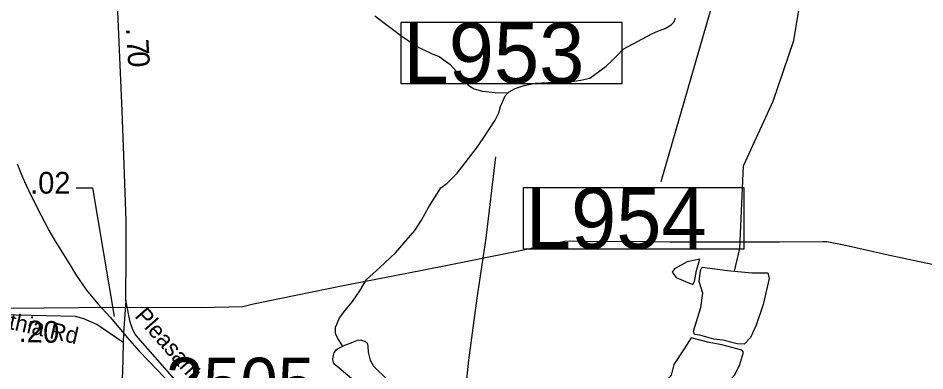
# Model space of a CAD drawing. Extents: x 1662474 to 1856135, y 779280 to 917889.
# Drawn here: x 1769369 to 1774586, y 812561 to 814593 of the extents above; entities that cross this region are included whole.
import ezdxf

# ---------------------------------------------------------------- set-up
doc = ezdxf.new("R2010")
doc.units = 0
for name, color, linetype in [('Cogo Default Point CELL', 7, 'Continuous'), ('Exist Hydrographic Misc Water Feature', 7, 'Continuous'), ('Exist Hydrographic Pond Under 1500 Sq Ft', 7, 'Continuous'), ('Exist Railroad Mainline', 7, 'Continuous'), ('Exist Road Non-System Type 51', 7, 'Continuous'), ('Exist Road Primary Interstate Structure Cantilever Sign Number Label', 7, 'Continuous'), ('Exist Road Secondary Mileage Tenths English Label', 7, 'Continuous'), ('Exist Road Secondary Type 51 Attributed', 7, 'Continuous'), ('Exist Road Secondary Type 51 Label', 7, 'Continuous'), ('Exist Utilities Electrical Transmission Line', 7, 'Continuous'), ('Prop DGN Element Guardrail', 7, 'Continuous')]:
    doc.layers.add(name, color=color, linetype=linetype)

msp = doc.modelspace()

# ---------------------------------------------------------------- linework, layer by layer
at = {"layer": 'Exist Hydrographic Misc Water Feature'}
for points in [[(1773491, 813134.9), (1773521.3, 813265.9), (1773542.4, 813741.4), (1773712.4, 814115.4), (1773831.3, 814464.2), (1773875.4, 814732.4), (1774035.4, 814945.8), (1774214.4, 815395.1), (1774332.3, 815537.1), (1774377.4, 815969.4), (1774656.3, 816492.2), (1774692.4, 816757.3), (1774742, 816807.4)], [(1771420.8, 814605.4), (1771476.3, 814562.9), (1771530, 814522.5), (1771571.9, 814492.1), (1771635.6, 814447.7), (1771667.4, 814427.4), (1771695.3, 814413.2), (1771751.1, 814386.6), (1771790.9, 814372.3), (1771852.6, 814327.7), (1771910, 814263.3), (1771957.6, 814206.9), (1771993.5, 814184.6), (1772041.4, 814172.2), (1772113.2, 814163.7), (1772189.3, 814163)], [(1772189.3, 814163), (1772195.2, 814168.9), (1772229.5, 814186.6), (1772279.7, 814204.3), (1772343.9, 814217.8), (1772568, 814229.9), (1772606.2, 814235.6), (1772658.2, 814247.2), (1772752.8, 814316.4), (1772785, 814346.2), (1772817.4, 814379.9), (1772849.6, 814413.7), (1773014.4, 814502.2), (1773054.4, 814519.9), (1773092.5, 814533.6), (1773126.8, 814553.4), (1773140.9, 814569.2), (1773151, 814593.2)], [(1771236.3, 812704.6), (1771207.5, 812750.7), (1771195.6, 812776.8), (1771195.8, 812812.8), (1771204.2, 812834.8), (1771218.4, 812866.6), (1771248.7, 812906.4), (1771293.2, 812960), (1771335.9, 813021.8), (1771374.2, 813087.4), (1771450.9, 813156.8), (1771539.5, 813240.2), (1771650.6, 813369.2), (1771689.2, 813428.9), (1771731.8, 813506.6), (1771800.7, 813616.1), (1771837, 813641.7), (1771895.4, 813699.3), (1772006.6, 813844.4), (1772045.1, 813900.1), (1772081.6, 813955.8), (1772114, 814005.6), (1772134.3, 814047.4), (1772144.6, 814083.3), (1772171.2, 814145.1), (1772189.3, 814163)]]:
    msp.add_lwpolyline(points, dxfattribs=at)
at = {"layer": 'Exist Hydrographic Pond Under 1500 Sq Ft'}
for points in [[(1773261.5, 813075.8), (1773271.4, 813138.8), (1773291.3, 813205), (1773218.4, 813188.5), (1773145.4, 813148.7), (1773132.1, 813128.8), (1773155.3, 813099), (1773208.4, 813075.8), (1773251.5, 813059.2), (1773261.5, 813075.8)], [(1773370.9, 812744.3), (1773291.3, 812767.5), (1773261.5, 812770.8), (1773254.8, 812790.7), (1773298, 812926.6), (1773307.9, 813009.5), (1773288, 813075.8), (1773294.6, 813138.8), (1773304.6, 813158.6), (1773450.5, 813138.8), (1773589.8, 813125.5), (1773682.7, 813125.5), (1773689.3, 813092.3), (1773656.1, 812943.2), (1773616.3, 812823.8), (1773583.2, 812754.2), (1773546.7, 812714.5), (1773506.9, 812717.8), (1773424, 812737.7), (1773370.9, 812744.3)], [(1771279.5, 812721.5), (1771305.3, 812731.3), (1771321.5, 812737.1), (1771341.6, 812739), (1771351.4, 812736.8), (1771363.5, 812732.8), (1771375.4, 812724.7), (1771379.3, 812714.6), (1771381.2, 812702.6), (1771382.8, 812668.6), (1771394.5, 812622.5), (1771414.2, 812588.3), (1771495.6, 812507.6)], [(1773344.4, 812724.4), (1773241.6, 812750.9), (1773201.8, 812687.9), (1773142.1, 812598.4), (1773125.5, 812535.5), (1773082.4, 812482.4), (1773042.6, 812452.6), (1772989.5, 812386.3), (1772996.2, 812376.3), (1773115.5, 812369.7), (1773218.4, 812363.1), (1773281.4, 812343.2), (1773294.6, 812343.2), (1773407.4, 812446), (1773490.3, 812535.5), (1773520.2, 812591.8), (1773543.4, 812668), (1773533.4, 812681.3), (1773417.3, 812711.1), (1773344.4, 812724.4)], [(1771311.4, 812495.2), (1771204.2, 812586.1), (1771192.3, 812596.2), (1771184.3, 812608.2), (1771180.6, 812630.3), (1771182.7, 812650.3), (1771187, 812664.3), (1771199.1, 812682.1), (1771207.1, 812688), (1771249.3, 812709.7), (1771279.5, 812721.5)]]:
    msp.add_lwpolyline(points, dxfattribs=at)
at = {"layer": 'Exist Railroad Mainline'}
msp.add_lwpolyline([(1769364.5, 813753.8), (1769394.9, 813677.4), (1769437.4, 813584.7), (1769500, 813459.5), (1769548.5, 813368.4), (1769582.6, 813308.6), (1769663.3, 813178.8), (1769699.4, 813117.9), (1769762.1, 813026.8), (1769827.6, 812947.1), (1769898.8, 812870.3), (1769999, 812750.8), (1770065, 812675.2), (1770170.4, 812565.7), (1770269.3, 812461.1)], dxfattribs=at)
at = {"layer": 'Exist Road Non-System Type 51'}
msp.add_lwpolyline([(1772115.6, 813793.7), (1772060.2, 813325.4), (1772008.9, 812979.2), (1771960.2, 812622.5), (1771945.4, 812476.4), (1771933.8, 812403.4), (1771922.8, 812364.2), (1771904.6, 812329.7), (1771895.6, 812305.8), (1771877.1, 812237.8), (1771828.5, 812002.6), (1771735.6, 811563.2), (1771703.4, 811362.8), (1771631.6, 811323.6)], dxfattribs=at)
at = {"layer": 'Exist Road Primary Interstate Structure Cantilever Sign Number Label'}
msp.add_line((1774441, 818415.8), (1773066.9, 813649.1), dxfattribs=at)
for points in [[(1771573.6, 814569.8), (1772841.6, 814569.8), (1772841.6, 814214.8), (1771573.6, 814214.8)], [(1772277.2, 813617.1), (1773545.2, 813617.1), (1773545.2, 813262.2), (1772277.2, 813262.2)]]:
    msp.add_lwpolyline(points, close=True, dxfattribs=at)
at = {"layer": 'Exist Road Secondary Type 51 Attributed'}
for p, q in [((1769988, 812968.6), (1769976, 812778.5)), ((1769976, 812778.5), (1769972.6, 812724.4))]:
    msp.add_line(p, q, dxfattribs=at)
for points in [[(1769988, 812968.6), (1769991.4, 813232.3), (1769991.4, 813427.5), (1769977.7, 813801.4), (1769967.4, 814058.2), (1769933.1, 814850.9), (1769912.6, 815073.5), (1769902.3, 815210.4), (1769878.3, 815522), (1769871.5, 815772), (1769881.7, 815960.3), (1769902.3, 816179.5), (1769946.8, 816443.1)], [(1771510.5, 811370), (1771385.3, 811407.3), (1771312.8, 811433.5), (1771248.1, 811465.9), (1771184, 811502.9), (1771144.9, 811533.3), (1771017.3, 811658.1), (1770739, 811970.3), (1770616.9, 812116), (1770059.4, 812750.8), (1770042.8, 812773.5), (1770029.1, 812797.4), (1770014, 812841.5), (1769988, 812968.6)], [(1769972.6, 812724.4), (1769821.8, 812828.2), (1769747, 812860.2), (1769699, 812873.5), (1769357.3, 812881.5), (1769173, 812884.2), (1769071.6, 812902.9)], [(1769972.6, 812724.4), (1769970.3, 812551.6), (1769959.4, 812429.8), (1769929.6, 812326.9), (1769845.6, 812088.5), (1769650.5, 811568.6)]]:
    msp.add_lwpolyline(points, dxfattribs=at)
at = {"layer": 'Exist Utilities Electrical Transmission Line'}
msp.add_lwpolyline([(1774627.1, 813173.1), (1774392.9, 813224.2), (1774128.9, 813282.4), (1774022.7, 813303.9), (1773998.4, 813303.8), (1773750.5, 813302.6), (1773424.6, 813302.7), (1773118.7, 813303), (1772880.8, 813305.9), (1772702.9, 813304.9), (1772613, 813306.4), (1772545.1, 813307.8), (1772514.9, 813306.1), (1772211.3, 813242.4), (1771839.8, 813168.2), (1771596.3, 813120.7), (1771249, 813052.9), (1770967.2, 812995.6), (1770723.3, 812946.1), (1770661.6, 812929.7), (1770417.6, 812924.5), (1770077.9, 812926.8), (1769715.9, 812924.6), (1769318, 812920.6)], dxfattribs=at)
at = {"layer": 'Prop DGN Element Guardrail'}
msp.add_lwpolyline([(1769703, 813615), (1769796.5, 813615), (1769921.2, 812874.3)], dxfattribs=at)

# ---------------------------------------------------------------- texts
at = {"layer": 'Cogo Default Point CELL'}
msp.add_text('3505', height=288, dxfattribs=at).set_placement((1770220.3, 812349))
at = {"layer": 'Exist Road Primary Interstate Structure Cantilever Sign Number Label'}
for s, p in [('L953', (1771586.1, 814216.9)), ('L954', (1772289.8, 813264.2))]:
    msp.add_text(s, height=350, dxfattribs=at).set_placement(p)
at = {"layer": 'Exist Road Secondary Mileage Tenths English Label'}
for s, rotation, p in [('.', 273.4698, (1769989.4, 814535.8)), ('7', 273.4698, (1769993.5, 814468.2)), ('0', 273.6251, (1769997.8, 814397.9)), ('.20', 358.6582, (1769372, 812727.4))]:
    msp.add_text(s, height=125, rotation=rotation, dxfattribs=at).set_placement(p)
msp.add_text('.02', height=125, dxfattribs=at).set_placement((1769438.1, 813581.9))
at = {"layer": 'Exist Road Secondary Type 51 Label'}
for s, rotation, p in [('Cynthia Rd', 347.2124, (1769090.5, 812853.8)), ('Pleasant Garden Rd', 311.4132, (1770035.1, 812874.1))]:
    msp.add_text(s, height=95, rotation=rotation, dxfattribs=at).set_placement(p)

doc.saveas('drawing.dxf')
